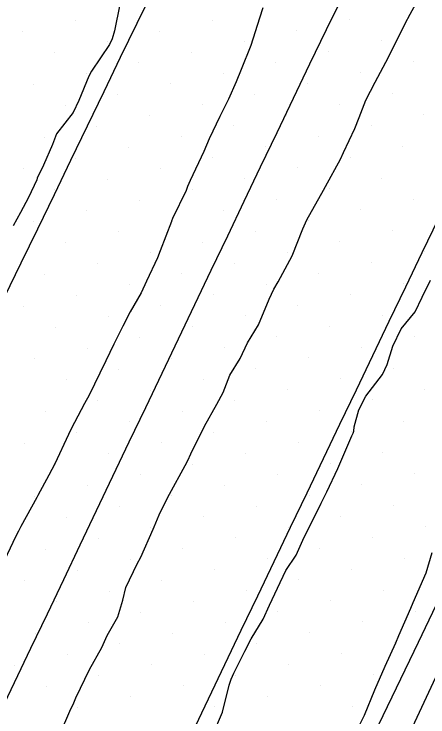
# Model space of a CAD drawing. Extents: x 2354170 to 2357230, y 866100 to 868290.
# Drawn here: x 2355499.76 to 2355526.96, y 866619.22 to 866665.36 of the extents above; entities that cross this region are included whole.
import ezdxf

# ---------------------------------------------------------------- set-up
doc = ezdxf.new("R2010")
doc.units = 0
for name, color, linetype in [('Default', 7, 'Continuous'), ('DTM Contours Minor', 7, 'Continuous'), ('Exist DTM Breakline', 7, 'Continuous'), ('Exist DTM Scan Elevation Point', 7, 'Continuous'), ('Exist Roads EOP', 7, 'Continuous')]:
    doc.layers.add(name, color=color, linetype=linetype)

msp = doc.modelspace()

# ---------------------------------------------------------------- linework, layer by layer
at = {"layer": 'Default'}
for points in [[(2355525.645, 866617.885), (2355527.953, 866622.816), (2355528.136, 866623.518), (2355530.447, 866628.504), (2355530.789, 866629.399), (2355533.081, 866634.384), (2355535.449, 866639.354), (2355539.651, 866644.382), (2355539.964, 866645.027), (2355540.27, 866645.653), (2355540.573, 866646.286), (2355541.848, 866647.909), (2355548.831, 866660.416), (2355549.558, 866662.048), (2355550.172, 866663.148), (2355561.834, 866689.537)], [(2355506.718, 866665.98), (2355506.358, 866664.265), (2355506.201, 866663.74), (2355506.029, 866663.364), (2355504.845, 866661.617), (2355504.679, 866661.271), (2355504.027, 866659.69), (2355503.638, 866658.891), (2355502.562, 866657.496), (2355502.295, 866656.804), (2355501.699, 866655.442), (2355501.272, 866654.595), (2355501.252, 866654.467), (2355500.715, 866653.318), (2355500.177, 866652.321), (2355499.695, 866651.455)], [(2355512.817, 866618.046), (2355513.469, 866619.546), (2355513.906, 866621.304), (2355514.028, 866621.691), (2355514.211, 866622.086), (2355514.939, 866623.53), (2355515.343, 866624.357), (2355516.134, 866625.642), (2355516.554, 866626.548), (2355517.071, 866627.668), (2355517.625, 866628.837), (2355518.305, 866629.843), (2355518.839, 866631.017), (2355519.319, 866631.968), (2355519.949, 866633.245), (2355520.312, 866634.005), (2355521.039, 866635.521), (2355521.967, 866637.682), (2355522.049, 866637.851), (2355522.094, 866637.976), (2355522.121, 866638.253), (2355522.421, 866639.369), (2355522.877, 866640.282), (2355523.97, 866641.696), (2355524.284, 866642.346), (2355524.664, 866643.553), (2355525.209, 866644.701), (2355526.116, 866645.805), (2355526.59, 866646.781), (2355527.138, 866647.898)], [(2355522.277, 866618.293), (2355522.805, 866619.334), (2355523.467, 866621), (2355524.149, 866622.558), (2355524.85, 866624.083), (2355525.06, 866624.571), (2355525.835, 866626.353), (2355526.002, 866626.726), (2355526.841, 866628.685), (2355527.245, 866630.005)]]:
    msp.add_lwpolyline(points, dxfattribs=at)
at = {"layer": 'DTM Contours Minor'}
for points in [[(2355502.743, 866618.025), (2355503.488, 866619.755), (2355503.651, 866620.047), (2355503.825, 866620.465), (2355504.726, 866622.333), (2355505.522, 866623.777), (2355505.877, 866624.569), (2355506.588, 866625.798), (2355506.913, 866626.881), (2355507.11, 866627.709), (2355507.843, 866629.264), (2355508.097, 866629.714), (2355508.909, 866631.556), (2355508.964, 866631.694), (2355509.31, 866632.481), (2355509.888, 866633.686), (2355509.973, 866633.85), (2355511.004, 866635.718), (2355511.176, 866636.052), (2355511.384, 866636.495), (2355512.288, 866638.313), (2355513.1, 866639.753), (2355513.499, 866640.51), (2355513.941, 866641.658), (2355514.633, 866642.757), (2355515.105, 866643.769), (2355515.827, 866644.965), (2355516.535, 866646.639), (2355516.825, 866647.302), (2355517.126, 866647.789), (2355518.041, 866649.495), (2355518.734, 866651.256), (2355519.003, 866651.857), (2355520.092, 866653.805), (2355520.223, 866654.047), (2355521.224, 866655.84), (2355521.41, 866656.259), (2355522.162, 866657.835), (2355522.445, 866658.572), (2355522.892, 866659.714), (2355523.492, 866660.877), (2355524.191, 866662.196), (2355524.667, 866663.097), (2355525.476, 866664.744), (2355525.792, 866665.351), (2355526.784, 866667.176)], [(2355516.105, 866665.764), (2355515.899, 866665.094), (2355515.326, 866663.282), (2355514.689, 866661.725), (2355514.37, 866660.917), (2355513.862, 866659.764), (2355513.282, 866658.639), (2355512.587, 866657.164), (2355512.225, 866656.341), (2355511.34, 866654.429), (2355511.163, 866654.045), (2355511.065, 866653.771), (2355510.186, 866651.928), (2355510.114, 866651.773), (2355510.101, 866651.75), (2355509.359, 866649.815), (2355509.182, 866649.361), (2355508.46, 866647.828), (2355508.115, 866647.069), (2355507.389, 866645.806), (2355506.915, 866644.866), (2355506.31, 866643.694), (2355505.8, 866642.606), (2355505.395, 866641.792), (2355504.695, 866640.339), (2355504.395, 866639.784), (2355503.506, 866638.129), (2355503.33, 866637.763), (2355502.441, 866635.835), (2355502.044, 866635.092), (2355501.331, 866633.748), (2355501.258, 866633.62), (2355500.203, 866631.714), (2355500.045, 866631.425), (2355499.865, 866631.048), (2355498.965, 866629.142)]]:
    msp.add_lwpolyline(points, dxfattribs=at)
at = {"layer": 'Exist DTM Breakline'}
for points in [[(2355499.139, 866646.769), (2355500.234, 866649.017), (2355501.326, 866651.266), (2355502.412, 866653.517), (2355503.499, 866655.769), (2355504.586, 866658.02), (2355505.674, 866660.271), (2355506.766, 866662.52), (2355507.857, 866664.769), (2355508.949, 866667.018)], [(2355498.703, 866619.237), (2355499.785, 866621.49), (2355500.868, 866623.744), (2355501.95, 866625.997), (2355503.028, 866628.253), (2355504.105, 866630.509), (2355505.182, 866632.765), (2355506.26, 866635.021), (2355507.337, 866637.277), (2355508.414, 866639.533), (2355509.491, 866641.789), (2355510.569, 866644.045), (2355511.648, 866646.3), (2355512.727, 866648.555), (2355513.807, 866650.81), (2355514.886, 866653.065), (2355515.965, 866655.32), (2355517.044, 866657.575), (2355518.123, 866659.83), (2355519.21, 866662.082), (2355520.297, 866664.333), (2355521.384, 866666.584)], [(2355534.162, 866665.457), (2355533.079, 866663.204), (2355531.994, 866660.952), (2355530.909, 866658.7), (2355529.824, 866656.448), (2355528.738, 866654.196), (2355527.654, 866651.943), (2355526.569, 866649.691), (2355525.485, 866647.438), (2355524.401, 866645.185), (2355523.319, 866642.932), (2355522.239, 866640.677), (2355521.16, 866638.422), (2355520.08, 866636.167), (2355518.999, 866633.913), (2355517.916, 866631.659), (2355516.834, 866629.406), (2355515.752, 866627.152), (2355514.674, 866624.896), (2355513.6, 866622.639), (2355512.525, 866620.382), (2355511.451, 866618.125)]]:
    msp.add_lwpolyline(points, dxfattribs=at)
at = {"layer": 'Exist DTM Scan Elevation Point'}
for p, q in [((2355503.792, 866664.918), (2355503.792, 866664.918)), ((2355512.806, 866664.95), (2355512.806, 866664.95)), ((2355521.819, 866664.981), (2355521.819, 866664.981)), ((2355500.327, 866664.212), (2355500.327, 866664.212)), ((2355509.341, 866664.244), (2355509.341, 866664.244)), ((2355518.355, 866664.276), (2355518.355, 866664.276)), ((2355505.877, 866663.538), (2355505.877, 866663.538)), ((2355514.89, 866663.57), (2355514.89, 866663.57)), ((2355523.904, 866663.602), (2355523.904, 866663.602)), ((2355502.412, 866662.833), (2355502.412, 866662.833)), ((2355511.426, 866662.865), (2355511.426, 866662.865)), ((2355520.44, 866662.896), (2355520.44, 866662.896)), ((2355507.962, 866662.159), (2355507.962, 866662.159)), ((2355516.975, 866662.191), (2355516.975, 866662.191)), ((2355525.989, 866662.222), (2355525.989, 866662.222)), ((2355504.497, 866661.453), (2355504.497, 866661.453)), ((2355513.511, 866661.485), (2355513.511, 866661.485)), ((2355522.525, 866661.517), (2355522.525, 866661.517)), ((2355501.033, 866660.748), (2355501.033, 866660.748)), ((2355510.047, 866660.78), (2355510.047, 866660.78)), ((2355519.06, 866660.811), (2355519.06, 866660.811)), ((2355506.582, 866660.074), (2355506.582, 866660.074)), ((2355515.596, 866660.106), (2355515.596, 866660.106)), ((2355524.61, 866660.137), (2355524.61, 866660.137)), ((2355503.118, 866659.368), (2355503.118, 866659.368)), ((2355512.132, 866659.4), (2355512.132, 866659.4)), ((2355521.145, 866659.432), (2355521.145, 866659.432)), ((2355508.667, 866658.695), (2355508.667, 866658.695)), ((2355517.681, 866658.726), (2355517.681, 866658.726)), ((2355526.695, 866658.758), (2355526.695, 866658.758)), ((2355505.203, 866657.989), (2355505.203, 866657.989)), ((2355514.217, 866658.021), (2355514.217, 866658.021)), ((2355523.23, 866658.052), (2355523.23, 866658.052)), ((2355501.738, 866657.283), (2355501.738, 866657.283)), ((2355510.752, 866657.315), (2355510.752, 866657.315)), ((2355519.766, 866657.347), (2355519.766, 866657.347)), ((2355507.288, 866656.61), (2355507.288, 866656.61)), ((2355516.302, 866656.641), (2355516.302, 866656.641)), ((2355525.315, 866656.673), (2355525.315, 866656.673)), ((2355503.823, 866655.904), (2355503.823, 866655.904)), ((2355512.837, 866655.936), (2355512.837, 866655.936)), ((2355521.851, 866655.967), (2355521.851, 866655.967)), ((2355509.373, 866655.23), (2355509.373, 866655.23)), ((2355518.387, 866655.262), (2355518.387, 866655.262)), ((2355500.359, 866655.198), (2355500.359, 866655.198)), ((2355505.908, 866654.525), (2355505.908, 866654.525)), ((2355514.922, 866654.556), (2355514.922, 866654.556)), ((2355523.936, 866654.588), (2355523.936, 866654.588)), ((2355502.444, 866653.819), (2355502.444, 866653.819)), ((2355511.458, 866653.851), (2355511.458, 866653.851)), ((2355520.472, 866653.882), (2355520.472, 866653.882)), ((2355507.993, 866653.145), (2355507.993, 866653.145)), ((2355517.007, 866653.177), (2355517.007, 866653.177)), ((2355526.021, 866653.209), (2355526.021, 866653.209)), ((2355504.529, 866652.44), (2355504.529, 866652.44)), ((2355513.543, 866652.471), (2355513.543, 866652.471)), ((2355522.557, 866652.503), (2355522.557, 866652.503)), ((2355501.064, 866651.734), (2355501.064, 866651.734)), ((2355510.078, 866651.766), (2355510.078, 866651.766)), ((2355519.092, 866651.797), (2355519.092, 866651.797)), ((2355506.614, 866651.06), (2355506.614, 866651.06)), ((2355515.628, 866651.092), (2355515.628, 866651.092)), ((2355524.642, 866651.124), (2355524.642, 866651.124)), ((2355503.149, 866650.355), (2355503.149, 866650.355)), ((2355512.163, 866650.386), (2355512.163, 866650.386)), ((2355521.177, 866650.418), (2355521.177, 866650.418)), ((2355508.699, 866649.681), (2355508.699, 866649.681)), ((2355517.713, 866649.712), (2355517.713, 866649.712)), ((2355526.727, 866649.744), (2355526.727, 866649.744)), ((2355505.234, 866648.975), (2355505.234, 866648.975)), ((2355514.248, 866649.007), (2355514.248, 866649.007)), ((2355523.262, 866649.039), (2355523.262, 866649.039)), ((2355510.784, 866648.301), (2355510.784, 866648.301)), ((2355519.798, 866648.333), (2355519.798, 866648.333)), ((2355501.77, 866648.27), (2355501.77, 866648.27)), ((2355507.319, 866647.596), (2355507.319, 866647.596)), ((2355516.333, 866647.627), (2355516.333, 866647.627)), ((2355525.347, 866647.659), (2355525.347, 866647.659)), ((2355512.869, 866646.922), (2355512.869, 866646.922)), ((2355521.883, 866646.954), (2355521.883, 866646.954)), ((2355503.855, 866646.89), (2355503.855, 866646.89)), ((2355500.391, 866646.185), (2355500.391, 866646.185)), ((2355509.404, 866646.216), (2355509.404, 866646.216)), ((2355518.418, 866646.248), (2355518.418, 866646.248)), ((2355514.954, 866645.542), (2355514.954, 866645.542)), ((2355523.968, 866645.574), (2355523.968, 866645.574)), ((2355505.94, 866645.511), (2355505.94, 866645.511)), ((2355502.476, 866644.805), (2355502.476, 866644.805)), ((2355511.489, 866644.837), (2355511.489, 866644.837)), ((2355520.503, 866644.869), (2355520.503, 866644.869)), ((2355508.025, 866644.131), (2355508.025, 866644.131)), ((2355517.039, 866644.163), (2355517.039, 866644.163)), ((2355526.053, 866644.195), (2355526.053, 866644.195)), ((2355504.561, 866643.426), (2355504.561, 866643.426)), ((2355513.574, 866643.457), (2355513.574, 866643.457)), ((2355522.588, 866643.489), (2355522.588, 866643.489)), ((2355510.11, 866642.752), (2355510.11, 866642.752)), ((2355519.124, 866642.784), (2355519.124, 866642.784)), ((2355501.096, 866642.72), (2355501.096, 866642.72)), ((2355506.646, 866642.046), (2355506.646, 866642.046)), ((2355515.659, 866642.078), (2355515.659, 866642.078)), ((2355524.673, 866642.11), (2355524.673, 866642.11)), ((2355512.195, 866641.373), (2355512.195, 866641.373)), ((2355521.209, 866641.404), (2355521.209, 866641.404)), ((2355503.181, 866641.341), (2355503.181, 866641.341)), ((2355508.731, 866640.667), (2355508.731, 866640.667)), ((2355517.744, 866640.699), (2355517.744, 866640.699)), ((2355526.758, 866640.73), (2355526.758, 866640.73)), ((2355514.28, 866639.993), (2355514.28, 866639.993)), ((2355523.294, 866640.025), (2355523.294, 866640.025)), ((2355505.266, 866639.961), (2355505.266, 866639.961)), ((2355501.802, 866639.256), (2355501.802, 866639.256)), ((2355510.816, 866639.288), (2355510.816, 866639.288)), ((2355519.829, 866639.319), (2355519.829, 866639.319)), ((2355516.365, 866638.614), (2355516.365, 866638.614)), ((2355525.379, 866638.645), (2355525.379, 866638.645)), ((2355507.351, 866638.582), (2355507.351, 866638.582)), ((2355503.887, 866637.876), (2355503.887, 866637.876)), ((2355512.901, 866637.908), (2355512.901, 866637.908)), ((2355521.914, 866637.94), (2355521.914, 866637.94)), ((2355518.45, 866637.234), (2355518.45, 866637.234)), ((2355500.422, 866637.171), (2355500.422, 866637.171)), ((2355509.436, 866637.203), (2355509.436, 866637.203)), ((2355505.972, 866636.497), (2355505.972, 866636.497)), ((2355514.986, 866636.529), (2355514.986, 866636.529)), ((2355523.999, 866636.56), (2355523.999, 866636.56)), ((2355520.535, 866635.855), (2355520.535, 866635.855)), ((2355502.507, 866635.791), (2355502.507, 866635.791)), ((2355511.521, 866635.823), (2355511.521, 866635.823)), ((2355508.057, 866635.118), (2355508.057, 866635.118)), ((2355517.071, 866635.149), (2355517.071, 866635.149)), ((2355526.084, 866635.181), (2355526.084, 866635.181)), ((2355513.606, 866634.444), (2355513.606, 866634.444)), ((2355522.62, 866634.475), (2355522.62, 866634.475)), ((2355504.592, 866634.412), (2355504.592, 866634.412)), ((2355501.128, 866633.706), (2355501.128, 866633.706)), ((2355510.142, 866633.738), (2355510.142, 866633.738)), ((2355519.156, 866633.77), (2355519.156, 866633.77)), ((2355515.691, 866633.064), (2355515.691, 866633.064)), ((2355524.705, 866633.096), (2355524.705, 866633.096)), ((2355506.677, 866633.033), (2355506.677, 866633.033)), ((2355503.213, 866632.327), (2355503.213, 866632.327)), ((2355512.227, 866632.359), (2355512.227, 866632.359)), ((2355521.24, 866632.39), (2355521.24, 866632.39)), ((2355517.776, 866631.685), (2355517.776, 866631.685)), ((2355526.79, 866631.716), (2355526.79, 866631.716)), ((2355508.762, 866631.653), (2355508.762, 866631.653)), ((2355505.298, 866630.948), (2355505.298, 866630.948)), ((2355514.312, 866630.979), (2355514.312, 866630.979)), ((2355523.325, 866631.011), (2355523.325, 866631.011)), ((2355519.861, 866630.305), (2355519.861, 866630.305)), ((2355501.833, 866630.242), (2355501.833, 866630.242)), ((2355510.847, 866630.274), (2355510.847, 866630.274)), ((2355507.383, 866629.568), (2355507.383, 866629.568)), ((2355516.397, 866629.6), (2355516.397, 866629.6)), ((2355525.41, 866629.631), (2355525.41, 866629.631)), ((2355521.946, 866628.926), (2355521.946, 866628.926)), ((2355503.918, 866628.863), (2355503.918, 866628.863)), ((2355512.932, 866628.894), (2355512.932, 866628.894)), ((2355500.454, 866628.157), (2355500.454, 866628.157)), ((2355509.468, 866628.189), (2355509.468, 866628.189)), ((2355518.482, 866628.22), (2355518.482, 866628.22)), ((2355524.031, 866627.547), (2355524.031, 866627.547)), ((2355506.003, 866627.483), (2355506.003, 866627.483)), ((2355515.017, 866627.515), (2355515.017, 866627.515)), ((2355502.539, 866626.778), (2355502.539, 866626.778)), ((2355511.553, 866626.809), (2355511.553, 866626.809)), ((2355520.567, 866626.841), (2355520.567, 866626.841)), ((2355517.102, 866626.135), (2355517.102, 866626.135)), ((2355526.116, 866626.167), (2355526.116, 866626.167)), ((2355508.088, 866626.104), (2355508.088, 866626.104)), ((2355504.624, 866625.398), (2355504.624, 866625.398)), ((2355513.638, 866625.43), (2355513.638, 866625.43)), ((2355522.652, 866625.462), (2355522.652, 866625.462)), ((2355519.187, 866624.756), (2355519.187, 866624.756)), ((2355501.16, 866624.693), (2355501.16, 866624.693)), ((2355510.173, 866624.724), (2355510.173, 866624.724)), ((2355506.709, 866624.019), (2355506.709, 866624.019)), ((2355515.723, 866624.05), (2355515.723, 866624.05)), ((2355524.737, 866624.082), (2355524.737, 866624.082)), ((2355521.272, 866623.377), (2355521.272, 866623.377)), ((2355503.245, 866623.313), (2355503.245, 866623.313)), ((2355512.258, 866623.345), (2355512.258, 866623.345)), ((2355499.78, 866622.608), (2355499.78, 866622.608)), ((2355508.794, 866622.639), (2355508.794, 866622.639)), ((2355517.808, 866622.671), (2355517.808, 866622.671)), ((2355523.357, 866621.997), (2355523.357, 866621.997)), ((2355505.33, 866621.934), (2355505.33, 866621.934)), ((2355514.343, 866621.965), (2355514.343, 866621.965)), ((2355501.865, 866621.228), (2355501.865, 866621.228)), ((2355510.879, 866621.26), (2355510.879, 866621.26)), ((2355519.893, 866621.292), (2355519.893, 866621.292)), ((2355507.414, 866620.554), (2355507.414, 866620.554)), ((2355516.428, 866620.586), (2355516.428, 866620.586)), ((2355503.95, 866619.849), (2355503.95, 866619.849)), ((2355512.964, 866619.88), (2355512.964, 866619.88)), ((2355521.978, 866619.912), (2355521.978, 866619.912))]:
    msp.add_line(p, q, dxfattribs=at)
at = {"layer": 'Exist Roads EOP'}
msp.add_lwpolyline([(2355547.056, 866667.391), (2355544.42, 866662.001), (2355541.795, 866656.606), (2355539.186, 866651.202), (2355536.599, 866645.789), (2355534.027, 866640.368), (2355531.464, 866634.943), (2355528.901, 866629.518), (2355526.324, 866624.1), (2355523.721, 866618.693), (2355521.102, 866613.295), (2355518.483, 866607.897), (2355515.882, 866602.49), (2355513.308, 866597.07), (2355510.753, 866591.642), (2355508.204, 866586.21), (2355505.654, 866580.779), (2355503.096, 866575.351)], dxfattribs=at)

doc.saveas('drawing.dxf')
